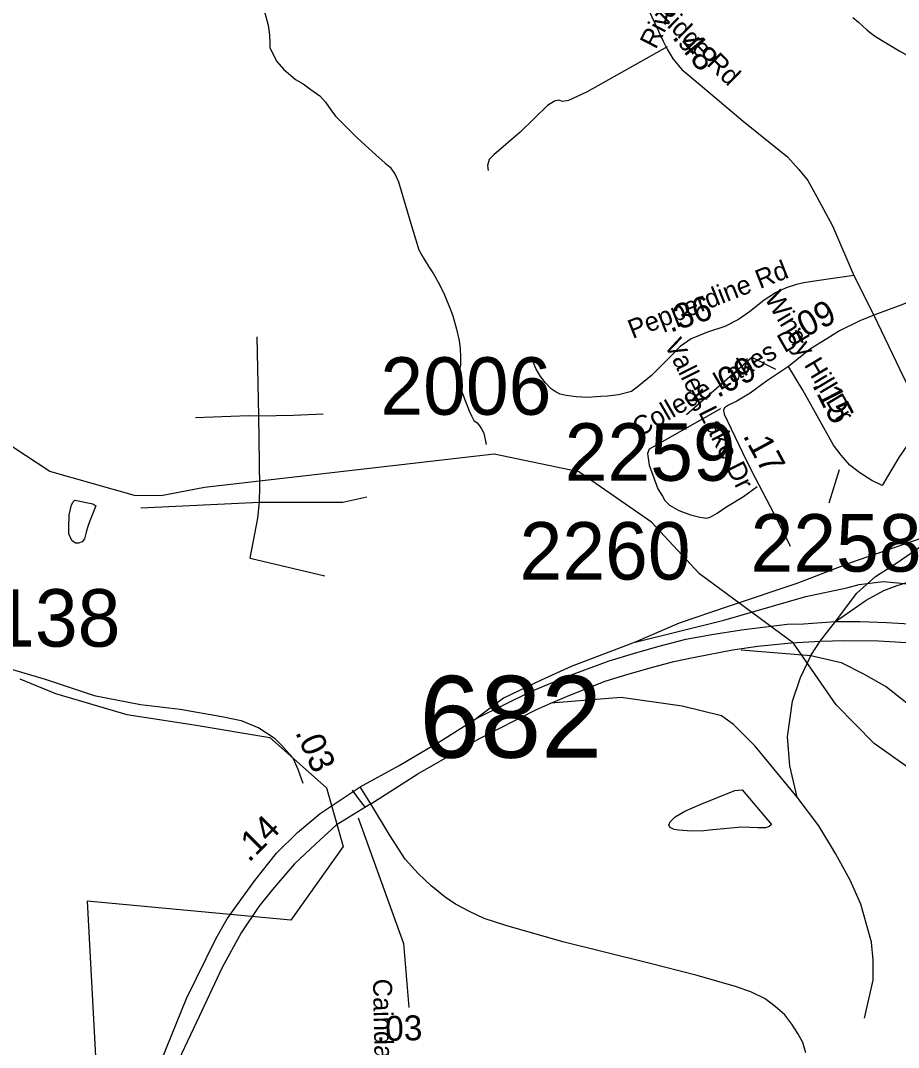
# Model space of a CAD drawing. Extents: x 1662474 to 1856135, y 779280 to 917889.
# Drawn here: x 1719978 to 1724377, y 862761 to 867907 of the extents above; entities that cross this region are included whole.
import ezdxf

# ---------------------------------------------------------------- set-up
doc = ezdxf.new("R2010")
doc.units = 0
for name, color, linetype in [('Cogo Default Point CELL', 7, 'Continuous'), ('Exist Boundary Political City Limit New', 7, 'Continuous'), ('Exist Hydrographic Misc Water Feature', 7, 'Continuous'), ('Exist Hydrographic Pond Under 1500 Sq Ft', 7, 'Continuous'), ('Exist Road Non-System Type 51', 7, 'Continuous'), ('Exist Road Non-System Type 51 Label', 7, 'Continuous'), ('Exist Road Primary Interstate Ramp 1 Lane Attributed', 7, 'Continuous'), ('Exist Road Secondary Mileage Tenths English Label', 7, 'Continuous'), ('Exist Road Secondary Structure Standard Bridge Number Label', 7, 'Continuous'), ('Exist Road Secondary Type 51 Attributed', 7, 'Continuous'), ('Exist Road Secondary Type 51 Divided Attributed', 7, 'Continuous'), ('Exist Road Secondary Type 51 Label', 7, 'Continuous'), ('Map Preparation Boundary City Limit Buffer Line', 7, 'Continuous'), ('Prop DGN Element Guardrail', 7, 'Continuous')]:
    doc.layers.add(name, color=color, linetype=linetype)

msp = doc.modelspace()

# ---------------------------------------------------------------- linework, layer by layer
at = {"layer": 'Exist Boundary Political City Limit New'}
for points in [[(1719974.9, 864608.4), (1720153.8, 864534.8), (1720511.5, 864429.7), (1720848.1, 864377.1), (1721226.9, 864314), (1721511, 864061.6), (1721595.1, 863767.1), (1721332.1, 863399.1)], [(1721332.1, 863399.1), (1720311.5, 863493.7), (1720353.6, 862715.5), (1719800.9, 861868.8)]]:
    msp.add_lwpolyline(points, dxfattribs=at)
at = {"layer": 'Exist Hydrographic Misc Water Feature'}
for points in [[(1721158.6, 868106.6), (1721218.5, 867883.9), (1721226.1, 867833.8), (1721227.7, 867795.8), (1721227.5, 867769.8), (1721262.8, 867701.4), (1721296.6, 867663.1), (1721356.1, 867612.5), (1721393.8, 867590.1), (1721427.6, 867565.8), (1721477.2, 867529.3), (1721507, 867499.1), (1721532.6, 867460.7), (1721556.4, 867428.5), (1721584.1, 867400.4), (1721663.4, 867321.5), (1721703, 867285.1), (1721758.6, 867234.6), (1721806.1, 867192.1), (1721830.1, 867171.9), (1721855.8, 867135.6), (1721871.4, 867099.5), (1721929.6, 866906.9), (1721974.3, 866758.3), (1721995.8, 866720.2), (1722011.6, 866693.9), (1722027.4, 866667.9), (1722047.1, 866637.7), (1722078.7, 866581.4), (1722102, 866533.1), (1722131.4, 866462.8), (1722145.1, 866426.7), (1722162.5, 866360.5), (1722175.9, 866304.3), (1722181.6, 866262.2), (1722183.2, 866220.3), (1722182.8, 866182.2), (1722176.5, 866148.2), (1722178.1, 866106.3), (1722181.6, 866068.1), (1722215, 865981.9), (1722226.7, 865951.8), (1722238.4, 865925.6), (1722250.3, 865903.5), (1722266.1, 865891.3), (1722278, 865875.3), (1722287.8, 865861.1), (1722299.5, 865839), (1722311, 865782.8)], [(1724148, 867922.3), (1724177.8, 867900), (1724199.5, 867879.8), (1724221.2, 867859.5), (1724257.1, 867831.2), (1724292.8, 867808.8), (1724384.3, 867754), (1724414.2, 867737.7), (1724452.1, 867717.4), (1724478, 867703.1), (1724501.8, 867686.8)], [(1725668.3, 863860.8), (1725368.3, 863840.6), (1725101.3, 863849.5), (1724868.2, 863893.6), (1724628.3, 864019.9), (1724255.3, 864283.5), (1724065.2, 864477.7), (1723851.1, 864787.4), (1723380.1, 865135.1), (1723140.2, 865392.8), (1722776.2, 865646.3), (1722351.2, 865733.8), (1720900.2, 865566.4), (1720682.3, 865524.9), (1720549.2, 865527.6), (1720125.1, 865647.9), (1719940.2, 865769.7)], [(1723594.4, 864052.5), (1723741.6, 863878.8), (1723729.5, 863867.5), (1723711.5, 863861.3), (1723673.3, 863861.3), (1723593.4, 863865.4), (1723447.2, 863851.9), (1723402.9, 863846.3), (1723339.3, 863844.3), (1723277.2, 863848.9), (1723253, 863852.6), (1723233.1, 863862.9), (1723227.2, 863874.5), (1723233.1, 863890.8), (1723259.1, 863916.5), (1723307.3, 863944.2), (1723383.6, 863978.9), (1723557.9, 864048.3), (1723594.4, 864052.5)]]:
    msp.add_lwpolyline(points, dxfattribs=at)
at = {"layer": 'Exist Hydrographic Pond Under 1500 Sq Ft'}
msp.add_lwpolyline([(1720354.9, 865475.8), (1720325.6, 865400), (1720315.7, 865371.5), (1720307.5, 865343.8), (1720299.3, 865309.6), (1720287.4, 865294.2), (1720269.4, 865287.9), (1720253.4, 865288.3), (1720235.4, 865301.8), (1720219.4, 865334.1), (1720219.6, 865364.5), (1720221.6, 865430.2), (1720227.8, 865457.8), (1720234.1, 865480), (1720242.1, 865494.5), (1720250.1, 865504.2), (1720339.9, 865485.9), (1720354.9, 865475.8)], dxfattribs=at)
at = {"layer": 'Exist Road Non-System Type 51'}
for p, q in [((1721171.5, 865926.5), (1721163.6, 866322)), ((1720580.6, 865464.4), (1721174.9, 865493.7)), ((1721129.5, 865212.1), (1721502.6, 865124.7))]:
    msp.add_line(p, q, dxfattribs=at)
for points in [[(1723218.4, 867776.4), (1722817.1, 867549.6), (1722724.1, 867506.5), (1722694, 867501), (1722675.4, 867508.1), (1722654.6, 867503.1), (1722619.5, 867481.9), (1722481.4, 867348.5), (1722349.9, 867234.9), (1722326.9, 867211.2), (1722318.6, 867181.1), (1722321.1, 867155.6)], [(1725183.7, 867134), (1725145.6, 867130.9), (1725089.4, 867120.4), (1725029.7, 867095.8), (1724977, 867060.7), (1724924.4, 867004.6), (1724868.2, 866916.8), (1724758.5, 866698.4), (1724721.6, 866654.5), (1724677.7, 866612.4), (1724618, 866572), (1724542.5, 866542.2), (1724395.1, 866482.5), (1724253.7, 866431)], [(1720854.9, 865918.4), (1721120, 865927.6), (1721171.5, 865926.5)], [(1721171.5, 865926.5), (1721346, 865929.4), (1721495.1, 865937)], [(1721174.9, 865493.7), (1721176.8, 865570.1), (1721171.5, 865926.5)], [(1723485.6, 865961.4), (1723128.4, 865759.6), (1723120, 865736.8), (1723128.4, 865678.5), (1723170.9, 865560.7), (1723194.2, 865523.1), (1723207.4, 865501.4), (1723229.4, 865479.2), (1723276.1, 865451.2), (1723335.2, 865430.8), (1723382.4, 865418.1), (1723417.1, 865413.4), (1723434.4, 865418.4), (1723469.4, 865438.6), (1723511.9, 865468), (1723600.9, 865522.6), (1723669.9, 865572.7)], [(1721174.9, 865493.7), (1721593.5, 865493.7), (1721713.5, 865519.9)], [(1721129.5, 865212.1), (1721167.2, 865413.7), (1721174.9, 865493.7)], [(1721640.1, 864049.7), (1721670.5, 864008.2), (1721705.9, 863963.9)]]:
    msp.add_lwpolyline(points, dxfattribs=at)
at = {"layer": 'Exist Road Primary Interstate Ramp 1 Lane Attributed'}
for p, q in [((1723985.3, 864797.4), (1724062.2, 864895.6)), ((1723057.7, 864792.2), (1722737.4, 864669.4)), ((1722737.4, 864669.4), (1722586.9, 864601.8)), ((1722586.9, 864601.8), (1722399, 864510.6)), ((1722399, 864510.6), (1722265.3, 864410.4)), ((1721732.9, 863981.2), (1721679.3, 864066.3))]:
    msp.add_line(p, q, dxfattribs=at)
for points in [[(1724586.5, 865344.2), (1724137.6, 865190.1), (1723867.9, 865086), (1723524, 864971.4), (1723279.3, 864886.6), (1723057.7, 864792.2)], [(1724062.2, 864895.6), (1724168.4, 865037.9), (1724262.8, 865120.7), (1724368.8, 865190.1), (1724488.3, 865271), (1724586.5, 865344.2)], [(1723057.7, 864792.2), (1723502.8, 864902), (1723914.1, 865020.5), (1724118.3, 865064.8), (1724180, 865080.3), (1724301.4, 865095.7), (1724407.3, 865086), (1724592.3, 865034), (1724725.2, 864970.4), (1724821.6, 864904.9), (1724898.1, 864827.4)], [(1724062.2, 864895.6), (1724215.6, 865002.2), (1724304.3, 865050.4), (1724371.7, 865075.4), (1724458.4, 865102.4), (1724574, 865117.8), (1724691.5, 865110.1), (1724786.9, 865099.5), (1724898.6, 865064.8), (1724983.4, 865020.5), (1725104.8, 864947.3), (1725210.8, 864887.6), (1725316.7, 864837.5), (1725433.3, 864807.6), (1725497.5, 864796.7)], [(1723938.9, 864724.2), (1723985.3, 864797.4)], [(1723589.9, 864753.2), (1723938.9, 864724.2), (1724090.4, 864690.1), (1724202.1, 864632.3), (1724317.7, 864568.7), (1724450.7, 864462.8), (1724732, 864229.6)], [(1723869.8, 864014.8), (1723833.2, 864172.8), (1723821.6, 864317.3), (1723846.7, 864496.5), (1723886.2, 864615), (1723934.3, 864717.1), (1723938.9, 864724.2)], [(1724206.7, 862907), (1724251, 863098.3), (1724251, 863198.1), (1724242.6, 863287.5), (1724188.7, 863478.2), (1724134.7, 863599.6), (1724061.5, 863732.6), (1723978.7, 863871.3), (1723869.8, 864014.8), (1723659.2, 864270.9), (1723551.1, 864379), (1723490.1, 864423.3), (1723293.3, 864470.5), (1722988.3, 864514.8), (1722635.4, 864485.7)], [(1723913.2, 862733.4), (1723899, 862785.4), (1723873.8, 862831.1), (1723843.8, 862876.8), (1723807.6, 862924.1), (1723760.3, 862965.1), (1723709.8, 863004.5), (1723640.5, 863037.6), (1723566.4, 863064.4), (1723369.3, 863121.2), (1723120.2, 863184.2), (1722695.3, 863290.7), (1722410, 863372.6), (1722301.2, 863407.3), (1722227.9, 863441.2), (1722158.5, 863479.1), (1722106.5, 863513.7), (1722035.5, 863570.5), (1721970.9, 863632), (1721906.3, 863704.5), (1721827.4, 863825.9), (1721732.9, 863981.2)]]:
    msp.add_lwpolyline(points, dxfattribs=at)
at = {"layer": 'Exist Road Secondary Mileage Tenths English Label'}
msp.add_lwpolyline([(1721670.4, 863911.2), (1721896.4, 863281.1), (1721923.1, 862960.4)], dxfattribs=at)
at = {"layer": 'Exist Road Secondary Type 51 Attributed'}
msp.add_line((1724153.6, 866629.2), (1724253.7, 866431), dxfattribs=at)
for points in [[(1723054, 868117.8), (1723117.8, 867975.8), (1723198.5, 867803.7), (1723218.7, 867763.4), (1723248.2, 867713.6), (1723291.3, 867661.2), (1723384.1, 867584.6), (1723599.2, 867403.2), (1723821.3, 867224.7), (1723878.2, 867161.4), (1723922.9, 867105.3), (1723968.3, 867023), (1724046.6, 866879.3), (1724153.6, 866629.2)], [(1724153.6, 866629.2), (1724059.7, 866616.6), (1723957.3, 866601.6), (1723904, 866593.1), (1723865.8, 866584.6), (1723814.6, 866567.5), (1723761.3, 866541.9), (1723703.7, 866505.7), (1723631.1, 866448.1), (1723575.7, 866409.7), (1723507.4, 866373.5), (1723421.1, 866346.3), (1723338.9, 866311.6), (1723283.4, 866273.2), (1723232.2, 866219.9), (1723139.6, 866127.7), (1723076.6, 866076.8), (1723039.2, 866048.8), (1722975.1, 866031.7), (1722921.1, 866024.8), (1722885.8, 866022.7), (1722818.5, 866018.4), (1722762.9, 866021.6), (1722711.6, 866028), (1722682.8, 866035.5), (1722661.4, 866045.1), (1722637.9, 866062.2), (1722609, 866091), (1722583.4, 866123.1), (1722560.9, 866163.7), (1722539.5, 866213.9)], [(1724253.7, 866431), (1724183.7, 866402.2), (1724082.6, 866352), (1724018.8, 866312.9), (1723937.3, 866261.6), (1723826.5, 866173.7)], [(1724253.7, 866431), (1724401.9, 866120.3), (1724534, 865870.1)], [(1723826.5, 866173.7), (1723716.9, 866100.7), (1723634.7, 866039.3), (1723567.2, 865998.9), (1723525.5, 865980.5), (1723505.8, 865965.7), (1723500.2, 865954.5)], [(1724295.6, 865576.6), (1724243.2, 865601.4), (1724183.4, 865640.7), (1724133.9, 865678.5), (1724090.2, 865729.5), (1724052.3, 865779), (1723970.7, 865926.1), (1723897.9, 866054.3), (1723826.5, 866173.7)], [(1723500.2, 865954.5), (1723504.6, 865933.9), (1723539, 865860.3), (1723595.4, 865742.5), (1723640.8, 865650.5), (1723772.1, 865401.2), (1723835.1, 865273.8)], [(1724534, 865870.1), (1724492.5, 865842.5), (1724457.5, 865817.8), (1724422.5, 865780.8), (1724379.3, 865717), (1724295.6, 865576.6)], [(1719910, 864663.4), (1720101.7, 864607.1), (1720347.4, 864523.7), (1720580, 864478.8), (1720777.9, 864456.3), (1720986.8, 864419.5), (1721084.5, 864399.8), (1721171.6, 864362.5), (1721249.2, 864312.6), (1721286.3, 864276.3), (1721341.9, 864211.4), (1721367.1, 864154.6), (1721392.3, 864085.2)]]:
    msp.add_lwpolyline(points, dxfattribs=at)
at = {"layer": 'Exist Road Secondary Type 51 Divided Attributed'}
for points in [[(1721679.3, 864066.3), (1721876.3, 864173.5), (1722086.8, 864299.6), (1722265.3, 864410.4), (1722399.3, 864477.4), (1722535.7, 864545.2), (1722715.8, 864620.5), (1722927.5, 864698.9), (1723049.3, 864734.8), (1723172.2, 864769.4), (1723312.1, 864806.1), (1723443, 864830.5), (1723591.2, 864854.2), (1723819.4, 864882.2), (1723901.4, 864884.5), (1724062.2, 864895.6)], [(1724062.2, 864895.6), (1724186.3, 864895.2), (1724318.8, 864891.2), (1724489.8, 864880.2), (1724695.9, 864856.2), (1724792.5, 864842.4), (1724898.1, 864827.4)], [(1721732.9, 863981.2), (1721968.9, 864131.3), (1722278.7, 864309.5), (1722559.7, 864452.6), (1722635.4, 864485.7), (1722730.8, 864525.9), (1722908.5, 864595.6), (1722999.2, 864624), (1723133.2, 864662.6), (1723251, 864695.4), (1723357.5, 864716.6), (1723545.5, 864754.1), (1723672.4, 864771.4), (1723839.9, 864788.4), (1723985.3, 864797.4)], [(1723985.3, 864797.4), (1724109.1, 864800.6), (1724276.6, 864798.6), (1724474, 864787.2), (1724632.9, 864767.9), (1724775.6, 864750.5), (1724991.1, 864716.2)], [(1719963.6, 861100.5), (1720045.6, 861278.6), (1720195.7, 861602.2), (1720430.6, 862130.3), (1720602.1, 862506.7), (1720684.9, 862696.7), (1720810.6, 863005.3), (1720958.8, 863308), (1721014, 863405), (1721081.7, 863500.3), (1721152.7, 863597.3), (1721261.5, 863733.7), (1721365.5, 863837.7), (1721479, 863932.3), (1721679.3, 864066.3)], [(1721732.9, 863981.2), (1721559.4, 863874), (1721455.4, 863779.4), (1721351.3, 863681.6), (1721241, 863552.4), (1721171.6, 863467.2), (1721083.3, 863334.8), (1720988.7, 863161.4), (1720859.5, 862887.1), (1720739.2, 862633.6), (1720555.2, 862226.5), (1720312.4, 861681), (1720081, 861179.3), (1720006.9, 861028.7), (1719979.8, 860970), (1719898.6, 860825.8)]]:
    msp.add_lwpolyline(points, dxfattribs=at)
at = {"layer": 'Exist Road Secondary Type 51 Label'}
for points in [[(1723315.2, 865932.5), (1723643.1, 866221), (1723761, 866159.9)], [(1723315.2, 865932.5), (1723643.1, 866221), (1723761, 866159.9)], [(1724029.8, 865490.2), (1724082.5, 865657.5)], [(1724029.8, 865490.2), (1724082.5, 865657.5)]]:
    msp.add_lwpolyline(points, dxfattribs=at)
at = {"layer": 'Map Preparation Boundary City Limit Buffer Line'}
for points in [[(1719974.9, 864608.4), (1720153.8, 864534.8), (1720511.5, 864429.7), (1720848.1, 864377.1), (1721226.9, 864314), (1721511, 864061.6), (1721595.1, 863767.1), (1721332.1, 863399.1)], [(1721332.1, 863399.1), (1720311.5, 863493.7), (1720353.6, 862715.5), (1719800.9, 861868.8)]]:
    msp.add_lwpolyline(points, dxfattribs=at)

# ---------------------------------------------------------------- texts
at = {"layer": 'Cogo Default Point CELL'}
for s, p in [('2006', (1721781.4, 865931.6)), ('2259', (1722705.1, 865600.8)), ('2258', (1723636.4, 865145.4)), ('2260', (1722478.8, 865105.5)), ('2138', (1719621.8, 864769.4))]:
    msp.add_text(s, height=288, dxfattribs=at).set_placement(p)
at = {"layer": 'Exist Road Non-System Type 51 Label'}
for s, rotation, p in [('River Hills Dr', 62.5822, (1723161, 867759.6)), ('Caindale Dr', 271.1143, (1721744.2, 863104.1))]:
    msp.add_text(s, height=95, rotation=rotation, dxfattribs=at).set_placement(p)
at = {"layer": 'Exist Road Secondary Mileage Tenths English Label'}
for s, rotation, p in [('.36', 18.3115, (1723233.8, 866342.9)), ('.09', 27.1172, (1723868.9, 866296.5)), ('.09', 27.1172, (1723470.5, 866014.8)), ('.15', 297.2025, (1723942.8, 866080.9)), ('.17', 298.236, (1723595.8, 865827.4))]:
    msp.add_text(s, height=125, rotation=rotation, dxfattribs=at).set_placement(p)
at = {"layer": 'Exist Road Secondary Structure Standard Bridge Number Label'}
msp.add_text('682', height=410.1, dxfattribs=at).set_placement((1721977, 864212.8))
at = {"layer": 'Exist Road Secondary Type 51 Label'}
for s, rotation, p in [('Old Oak Ridge Rd', 315.742, (1722789.8, 868293.2)), ('Pepperdine Rd', 21.4203, (1723045.1, 866311.3)), ('Windy Hill Dr', 300.7537, (1723703.7, 866516.1)), ('College Lakes Dr', 30.0832, (1723079.7, 865818.1)), ('Valley Lake Dr', 296.6047, (1723202.4, 866285.2))]:
    msp.add_text(s, height=95, rotation=rotation, dxfattribs=at).set_placement(p)
at = {"layer": 'Prop DGN Element Guardrail'}
for s, rotation, p in [('.48', 309.3816, (1723239.5, 867822.8)), ('.03', 293.9625, (1721353, 864340.2)), ('.14', 45, (1721123.5, 863684)), ('.03', 1.4134, (1721760.6, 862791.7))]:
    msp.add_text(s, height=125, rotation=rotation, dxfattribs=at).set_placement(p)

doc.saveas('drawing.dxf')
